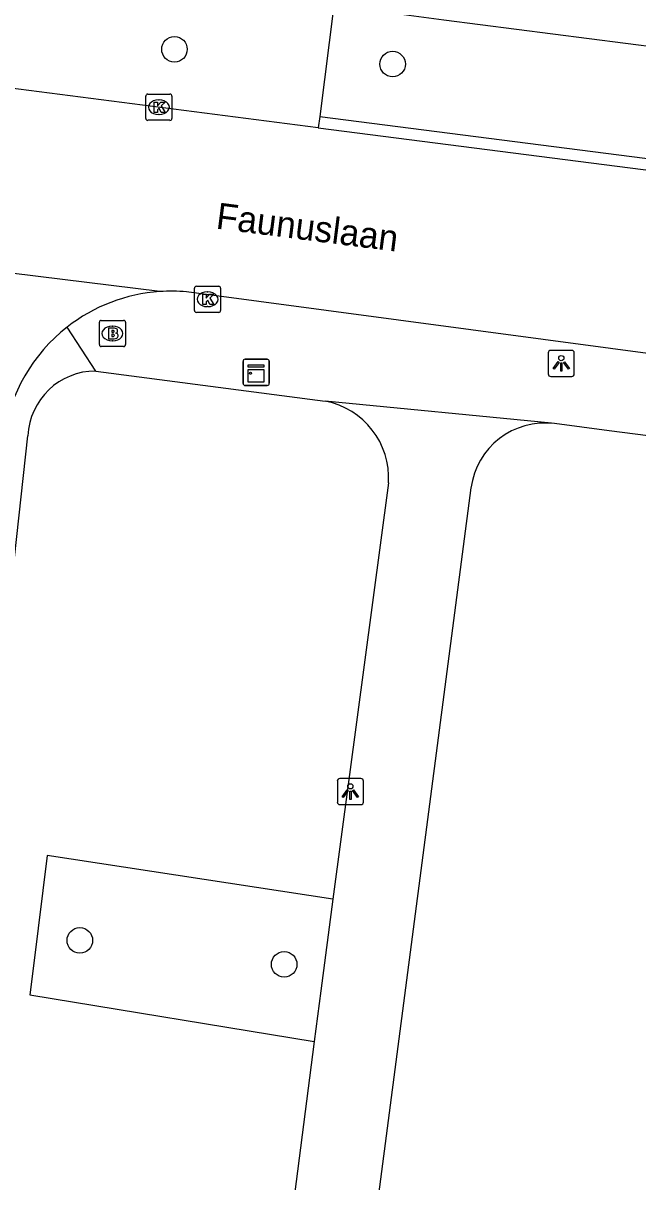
# Model space of a CAD drawing. Extents: x 162186 to 163152, y 385513 to 386513.
# Drawn here: x 162405.22 to 162428.73, y 386006.7 to 386051 of the extents above; entities that cross this region are included whole.
import ezdxf

# ---------------------------------------------------------------- set-up
doc = ezdxf.new("R2010")
doc.units = 0
for name, color, linetype in [('IMGEO_Boom', 7, 'Continuous'), ('IMGEO_Brandkraan', 7, 'Continuous'), ('IMGEO_Groenvoorziening', 7, 'Continuous'), ('IMGEO_Kast', 7, 'Continuous'), ('IMGEO_Kolk', 7, 'Continuous'), ('IMGEO_Lichtpunt', 7, 'Continuous'), ('IMGEO_Openbare_ruimte_label', 7, 'Continuous'), ('IMGEO_Rijbaan_lokaal_open', 7, 'Continuous'), ('IMGEO_Voetpad_open', 7, 'Continuous')]:
    doc.layers.add(name, color=color, linetype=linetype)

msp = doc.modelspace()

# ---------------------------------------------------------------- linework, layer by layer
at = {"layer": 'IMGEO_Boom'}
for centre in [(162411.01, 386049.999), (162419.352, 386049.435), (162407.391, 386015.927), (162415.205, 386015.011)]:
    msp.add_circle(centre, 0.489, dxfattribs=at)
at = {"layer": 'IMGEO_Brandkraan'}
for p, q in [((162408.138, 386038.708), (162408.138, 386039.56)), ((162408.213, 386039.634), (162409.065, 386039.634)), ((162408.626, 386039.414), (162408.651, 386039.414)), ((162409.139, 386039.56), (162409.139, 386038.708)), ((162409.065, 386038.634), (162408.213, 386038.634)), ((162408.649, 386038.854), (162408.624, 386038.854))]:
    msp.add_line(p, q, dxfattribs=at)
for points in [[(162408.138, 386038.708), (162408.138, 386039.56)], [(162408.213, 386039.634), (162409.065, 386039.634)], [(162409.139, 386039.56), (162409.139, 386038.708)], [(162408.486, 386039.334), (162408.486, 386038.934), (162408.699, 386038.934)], [(162408.717, 386039.334), (162408.486, 386039.334)], [(162408.665, 386039.253), (162408.611, 386039.253), (162408.611, 386039.177)], [(162408.611, 386039.177), (162408.664, 386039.177)], [(162408.673, 386039.101), (162408.611, 386039.101), (162408.611, 386039.02)], [(162408.611, 386039.02), (162408.673, 386039.02)], [(162409.065, 386038.634), (162408.213, 386038.634)]]:
    msp.add_lwpolyline(points, dxfattribs=at)
for centre, radius, start, end in [((162408.215, 386039.558), 0.0765, 91.552, 178.448), ((162408.215, 386039.558), 0.0765, 91.552, 178.448), ((162409.063, 386039.558), 0.0765, 1.552, 88.448), ((162409.063, 386039.558), 0.0765, 1.552, 88.448), ((162408.666, 386039.215), 0.0379, 267.8285, 90.9355), ((162408.674, 386039.06), 0.0404, 269.8759, 90.5077), ((162408.705, 386039.185), 0.251, 268.6676, 293.5347), ((162408.721, 386039.189), 0.145, 59.4692, 91.5367), ((162408.746, 386039.236), 0.0922, 285.5137, 58.1501), ((162408.751, 386039.044), 0.105, 301.3115, 78.989), ((162408.215, 386038.71), 0.0765, 181.552, 268.448), ((162408.215, 386038.71), 0.0765, 181.552, 268.448), ((162409.063, 386038.71), 0.0765, 271.552, 358.448), ((162409.063, 386038.71), 0.0765, 271.552, 358.448)]:
    msp.add_arc(centre, radius, start, end, dxfattribs=at)
for centre, major_axis, ratio, start_param, end_param in [((162408.625, 386039.134), (-0.387, 0.002), 0.722429, 4.712389, 7.853982), ((162408.65, 386039.134), (-0.39, 0.002), 0.717154, 1.570796, 4.712389)]:
    msp.add_ellipse(centre, major_axis=major_axis, ratio=ratio, start_param=start_param, end_param=end_param, dxfattribs=at)
at = {"layer": 'IMGEO_Groenvoorziening'}
msp.add_lwpolyline([(162417.071, 386017.507), (162406.145, 386019.179), (162405.633, 386015.06), (162405.483, 386013.849), (162416.355, 386012.063)], dxfattribs=at)
at = {"layer": 'IMGEO_Kast'}
for p, q in [((162413.634, 386037.221), (162413.634, 386038.062)), ((162413.634, 386038.062), (162413.634, 386037.221)), ((162413.709, 386038.146), (162414.55, 386038.146)), ((162414.55, 386038.146), (162413.709, 386038.146)), ((162414.634, 386038.071), (162414.634, 386037.23)), ((162414.634, 386037.23), (162414.634, 386038.071)), ((162414.559, 386037.146), (162413.718, 386037.146)), ((162413.718, 386037.146), (162414.559, 386037.146))]:
    msp.add_line(p, q, dxfattribs=at)
for points in [[(162413.829, 386037.936), (162414.429, 386037.936), (162414.429, 386037.851), (162413.829, 386037.851), (162413.829, 386037.936)], [(162413.829, 386037.761), (162414.429, 386037.761), (162414.429, 386037.272), (162413.829, 386037.272), (162413.829, 386037.761)]]:
    msp.add_lwpolyline(points, dxfattribs=at)
msp.add_circle((162413.913, 386037.61), 0.0377, dxfattribs=at)
for centre, start, end in [((162413.712, 386038.068), 92.4484, 184.2845), ((162413.712, 386038.068), 92.4484, 184.2845), ((162414.556, 386038.068), 2.4484, 94.2845), ((162414.556, 386038.068), 2.4484, 94.2845), ((162413.712, 386037.224), 182.4484, 274.2845), ((162413.712, 386037.224), 182.4484, 274.2845), ((162414.556, 386037.224), 272.4484, 4.2845), ((162414.556, 386037.224), 272.4484, 4.2845)]:
    msp.add_arc(centre, 0.0779, start, end, dxfattribs=at)
at = {"layer": 'IMGEO_Kolk'}
for p, q in [((162409.987, 386048.283), (162410.839, 386048.283)), ((162409.912, 386047.357), (162409.912, 386048.209)), ((162410.4, 386048.063), (162410.425, 386048.063)), ((162410.913, 386048.209), (162410.913, 386047.357)), ((162410.423, 386047.503), (162410.398, 386047.503)), ((162410.839, 386047.283), (162409.987, 386047.283)), ((162411.774, 386040.014), (162411.774, 386040.866)), ((162411.849, 386040.94), (162412.701, 386040.94)), ((162412.262, 386040.72), (162412.287, 386040.72)), ((162412.775, 386040.866), (162412.775, 386040.014)), ((162412.701, 386039.94), (162411.849, 386039.94)), ((162412.285, 386040.16), (162412.26, 386040.16))]:
    msp.add_line(p, q, dxfattribs=at)
for points in [[(162409.987, 386048.283), (162410.839, 386048.283)], [(162409.912, 386047.357), (162409.912, 386048.209)], [(162410.233, 386047.983), (162410.356, 386047.983), (162410.356, 386047.832), (162410.486, 386047.983), (162410.65, 386047.983), (162410.504, 386047.832), (162410.657, 386047.583), (162410.505, 386047.583), (162410.42, 386047.747), (162410.356, 386047.68), (162410.356, 386047.583), (162410.233, 386047.583), (162410.233, 386047.983)], [(162410.913, 386048.209), (162410.913, 386047.357)], [(162410.839, 386047.283), (162409.987, 386047.283)], [(162411.774, 386040.014), (162411.774, 386040.866)], [(162411.849, 386040.94), (162412.701, 386040.94)], [(162412.775, 386040.866), (162412.775, 386040.014)], [(162412.095, 386040.64), (162412.218, 386040.64), (162412.218, 386040.489), (162412.348, 386040.64), (162412.512, 386040.64), (162412.366, 386040.489), (162412.519, 386040.24), (162412.367, 386040.24), (162412.282, 386040.404), (162412.218, 386040.337), (162412.218, 386040.24), (162412.095, 386040.24), (162412.095, 386040.64)], [(162412.701, 386039.94), (162411.849, 386039.94)]]:
    msp.add_lwpolyline(points, dxfattribs=at)
for centre, start, end in [((162409.989, 386048.207), 91.552, 178.448), ((162409.989, 386048.207), 91.552, 178.448), ((162410.837, 386048.207), 1.552, 88.448), ((162410.837, 386048.207), 1.552, 88.448), ((162409.989, 386047.359), 181.552, 268.448), ((162409.989, 386047.359), 181.552, 268.448), ((162410.837, 386047.359), 271.552, 358.448), ((162410.837, 386047.359), 271.552, 358.448), ((162411.851, 386040.864), 91.552, 178.448), ((162411.851, 386040.864), 91.552, 178.448), ((162412.699, 386040.864), 1.552, 88.448), ((162412.699, 386040.864), 1.552, 88.448), ((162411.851, 386040.016), 181.552, 268.448), ((162411.851, 386040.016), 181.552, 268.448), ((162412.699, 386040.016), 271.552, 358.448), ((162412.699, 386040.016), 271.552, 358.448)]:
    msp.add_arc(centre, 0.0765, start, end, dxfattribs=at)
for centre, major_axis, ratio, start_param, end_param in [((162410.399, 386047.783), (-0.387, 0.002), 0.722429, 4.712389, 7.853982), ((162410.424, 386047.783), (-0.39, 0.002), 0.717154, 1.570796, 4.712389), ((162412.261, 386040.44), (-0.387, 0.002), 0.722429, 4.712389, 7.853982), ((162412.286, 386040.44), (-0.39, 0.002), 0.717154, 1.570796, 4.712389)]:
    msp.add_ellipse(centre, major_axis=major_axis, ratio=ratio, start_param=start_param, end_param=end_param, dxfattribs=at)
at = {"layer": 'IMGEO_Lichtpunt'}
for p, q in [((162425.302, 386038.392), (162425.302, 386037.585)), ((162425.302, 386038.392), (162425.302, 386037.585)), ((162426.204, 386038.487), (162425.396, 386038.487)), ((162426.204, 386038.487), (162425.396, 386038.487)), ((162426.298, 386037.585), (162426.298, 386038.392)), ((162426.298, 386037.585), (162426.298, 386038.392)), ((162425.396, 386037.491), (162426.204, 386037.491)), ((162425.396, 386037.491), (162426.204, 386037.491)), ((162418.14, 386022.116), (162417.332, 386022.116)), ((162418.14, 386022.116), (162417.332, 386022.116)), ((162417.238, 386022.021), (162417.238, 386021.214)), ((162417.238, 386022.021), (162417.238, 386021.214)), ((162418.234, 386021.214), (162418.234, 386022.021)), ((162418.234, 386021.214), (162418.234, 386022.021)), ((162417.332, 386021.12), (162418.14, 386021.12)), ((162417.332, 386021.12), (162418.14, 386021.12))]:
    msp.add_line(p, q, dxfattribs=at)
for points in [[(162425.676, 386038.056), (162425.715, 386038.028), (162425.527, 386037.766), (162425.489, 386037.793), (162425.676, 386038.056)], [(162425.888, 386038.028), (162425.926, 386038.055), (162426.113, 386037.793), (162426.074, 386037.765), (162425.888, 386038.028)], [(162425.778, 386038.008), (162425.825, 386038.008), (162425.825, 386037.686), (162425.778, 386037.686), (162425.778, 386038.008)], [(162417.612, 386021.685), (162417.651, 386021.657), (162417.463, 386021.395), (162417.425, 386021.422), (162417.612, 386021.685)], [(162417.824, 386021.657), (162417.862, 386021.684), (162418.049, 386021.422), (162418.01, 386021.394), (162417.824, 386021.657)], [(162417.714, 386021.637), (162417.761, 386021.637), (162417.761, 386021.315), (162417.714, 386021.315), (162417.714, 386021.637)]]:
    msp.add_lwpolyline(points, dxfattribs=at)
for centre in [(162425.801, 386038.19), (162417.737, 386021.819)]:
    msp.add_circle(centre, 0.0994, dxfattribs=at)
for centre, start, end in [((162425.396, 386038.392), 90, 180), ((162425.396, 386038.392), 90, 180), ((162426.204, 386038.392), 0, 90), ((162426.204, 386038.392), 0, 90), ((162425.396, 386037.585), 180, 270), ((162425.396, 386037.585), 180, 270), ((162426.204, 386037.585), 270, 0), ((162426.204, 386037.585), 270, 360), ((162417.332, 386022.021), 90, 180), ((162417.332, 386022.021), 90, 180), ((162418.14, 386022.021), 0, 90), ((162418.14, 386022.021), 0, 90), ((162417.332, 386021.214), 180, 270), ((162417.332, 386021.214), 180, 270), ((162418.14, 386021.214), 270, 0), ((162418.14, 386021.214), 270, 360)]:
    msp.add_arc(centre, 0.0946, start, end, dxfattribs=at)
at = {"layer": 'IMGEO_Rijbaan_lokaal_open'}
for points in [[(162417.099, 386051.668), (162416.565, 386047.431)], [(162416.511, 386047), (162403.455, 386048.678)], [(162416.565, 386047.431), (162416.511, 386047)], [(162416.511, 386047), (162441.857, 386043.741), (162453.274, 386042.224)], [(162410.449, 386040.733), (162392.559, 386042.947)], [(162441.318, 386036.733), (162411.465, 386040.722)]]:
    msp.add_lwpolyline(points, dxfattribs=at)
for centre, radius, start, end in [((162410.882, 386034.295), 6.453, 93.8511, 128.0527), ((162410.889, 386034.443), 6.306, 84.7585, 94.0009), ((162410.882, 386034.289), 6.457, 128.0199, 172.05)]:
    msp.add_arc(centre, radius, start, end, dxfattribs=at)
at = {"layer": 'IMGEO_Voetpad_open'}
for points in [[(162446.5, 386043.591), (162446.543, 386043.929), (162447.038, 386047.8), (162436.597, 386049.145), (162421.308, 386051.115), (162417.099, 386051.668)], [(162416.565, 386047.431), (162446.5, 386043.591)], [(162407.997, 386037.698), (162406.905, 386039.376)], [(162407.997, 386037.698), (162416.778, 386036.549)], [(162425.539, 386035.686), (162425.425, 386035.708), (162416.778, 386036.549)], [(162525.924, 386022.81), (162500, 386026.135), (162427.629, 386035.417), (162425.539, 386035.686)], [(162398.954, 385976.502), (162401.54, 386000), (162405.402, 386035.222)], [(162419.194, 386033.428), (162417.071, 386017.507)], [(162422.348, 386033.225), (162418.561, 386004.261)], [(162417.071, 386017.507), (162416.603, 386013.997), (162416.355, 386012.063)], [(162416.355, 386012.063), (162414.216, 385995.4)]]:
    msp.add_lwpolyline(points, dxfattribs=at)
for centre, radius, start, end in [((162407.999, 386035.098), 2.6, 90.0492, 177.2622), ((162416.203, 386033.608), 2.996, 356.5492, 78.9385), ((162425.178, 386032.855), 2.854, 82.7288, 172.5523)]:
    msp.add_arc(centre, radius, start, end, dxfattribs=at)

# ---------------------------------------------------------------- texts
at = {"layer": 'IMGEO_Openbare_ruimte_label'}
msp.add_text('Faunuslaan', height=1, rotation=352.7044, dxfattribs=at).set_placement((162412.566, 386043.149))

doc.saveas('drawing.dxf')
